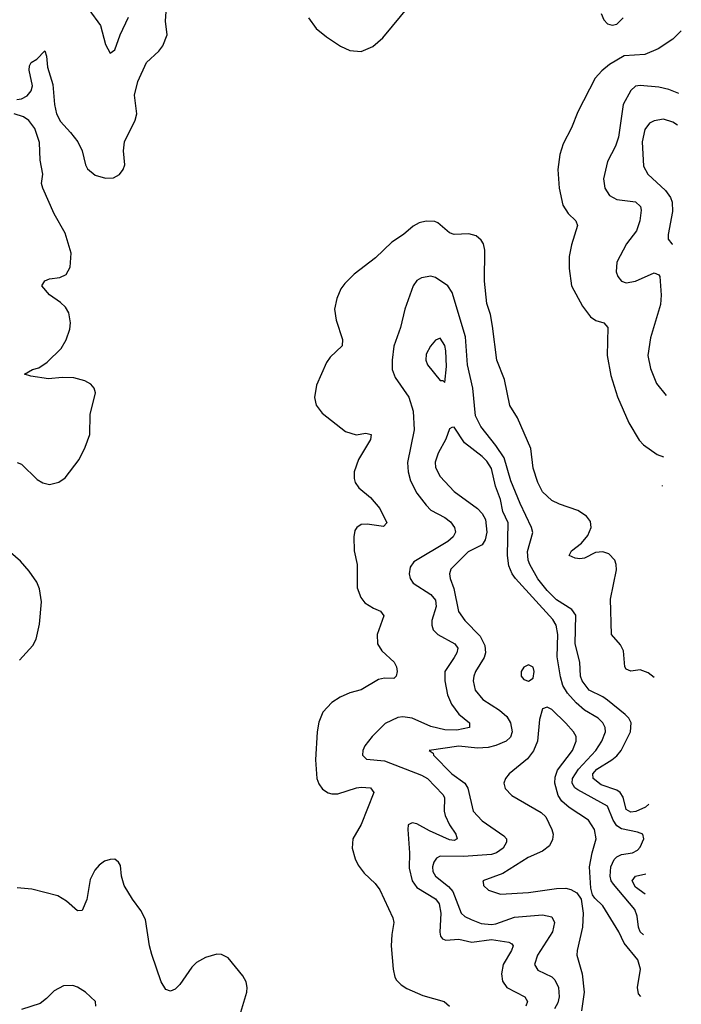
# Model space of a CAD drawing. Header units: inches. Extents: x 1843162 to 1959474, y 907081 to 1016326.
# Tile 360 of 656: x 1953422 to 1956267, y 941078 to 945315. Entities that reach past the tile are written whole.
import ezdxf

# ---------------------------------------------------------------- set-up
doc = ezdxf.new("R2010")
doc.units = ezdxf.units.IN
doc.header["$MEASUREMENT"] = 0
doc.layers.add('B9954', color=7, linetype='Continuous')

msp = doc.modelspace()

# ---------------------------------------------------------------- linework, layer by layer
at = {"layer": 'B9954', "color": 5}
for points, elevation in [([(1953409.2, 944970.8), (1953430, 944974.6), (1953453.3, 944986.7), (1953470.6, 945009.4), (1953475.9, 945030), (1953462.8, 945097.2), (1953463.1, 945116.9), (1953471.5, 945130), (1953495.5, 945144.5), (1953530, 945180.3), (1953537.3, 945157.3), (1953541.8, 945110), (1953564.7, 945035.3), (1953571.3, 944950), (1953579.8, 944910), (1953596.7, 944876.7), (1953640.7, 944830), (1953670.9, 944790), (1953690, 944750.4), (1953704.2, 944690), (1953712.9, 944672.9), (1953746.4, 944646.4), (1953790, 944632.8), (1953825.1, 944634.9), (1953850.7, 944649.3), (1953866, 944670), (1953873.1, 944690), (1953868.1, 944750), (1953871.8, 944790), (1953917.6, 944882.4), (1953925.4, 944910), (1953914.7, 944990), (1953930, 945048.7), (1953966.6, 945130), (1954020.3, 945179.7), (1954037.5, 945202.5), (1954056.2, 945250), (1954049, 945309), (1954053.6, 945370)], 480), ([(1953718.3, 945358.3), (1953769.3, 945289.3), (1953790, 945207.7), (1953810, 945170.4), (1953830, 945185.3), (1953854.2, 945250), (1953890, 945326)], 520), ([(1954663.5, 945323.5), (1954696.6, 945276.6), (1954740.6, 945240.6), (1954801.1, 945201.1), (1954841.6, 945181.6), (1954890, 945177.8), (1954940.3, 945199.7), (1954982.6, 945237.4), (1955101.1, 945378.9)], 480), ([(1955921.9, 945341.9), (1955934.2, 945314.2), (1955950, 945297.6), (1955970, 945291.6), (1955990, 945296.3), (1956017.3, 945322.7)], 480), ([(1956266.9, 945266.3), (1956230, 945231.5), (1956168.1, 945190), (1956110, 945165.5), (1956020.9, 945159.1), (1955957.8, 945122.2), (1955924.5, 945095.5), (1955897, 945063), (1955821.3, 944918.7), (1955795.1, 944850), (1955758.7, 944781.3), (1955745.1, 944734.9), (1955736.6, 944670), (1955741.1, 944590), (1955757.2, 944517.2), (1955780.3, 944480.3), (1955812.9, 944450), (1955820.2, 944430), (1955794.4, 944345.6), (1955784.3, 944295.7), (1955784.8, 944244.8), (1955795.2, 944170), (1955841.7, 944081.7), (1955876.1, 944036.1), (1955900, 944020), (1955933.4, 944010), (1955951.1, 943991.1), (1955948, 943870), (1955964.1, 943784.1), (1955992.8, 943692.8), (1956040.8, 943580.8), (1956086.2, 943506.2), (1956104.9, 943484.9), (1956163.7, 943443.7), (1956190.2, 943433.6)], 480), ([(1956255.7, 944997.7), (1956214, 945014), (1956170, 945024.9), (1956090, 945032), (1956070, 945028.4), (1956050, 945009.8), (1956016.4, 944950), (1955997.3, 944810), (1955983.9, 944770), (1955950, 944704.2), (1955931.7, 944630), (1955937.5, 944590), (1955958.2, 944558.2), (1955990, 944541.6), (1956070, 944531), (1956091.5, 944511.5), (1956095, 944495), (1956088.3, 944450), (1956073.6, 944406.4), (1956031, 944350), (1955989.1, 944270.9), (1955986.4, 944230), (1955994.3, 944210), (1956010, 944190.2), (1956030, 944182.8), (1956070, 944189.5), (1956150, 944225.4), (1956170, 944217.7), (1956174.6, 944210), (1956179.8, 944130), (1956177.3, 944090), (1956134.7, 943945.3), (1956122.9, 943870), (1956134.5, 943814.5), (1956160.9, 943750), (1956201.2, 943697.5)], 520), ([(1953410.7, 943410), (1953430, 943401.7), (1953496.6, 943336.6), (1953521.7, 943321.7), (1953550, 943315.2), (1953590, 943324.6), (1953616.6, 943343.4), (1953677.3, 943422.7), (1953703.8, 943476.2), (1953723.1, 943530), (1953724.2, 943615.8), (1953747.1, 943710), (1953742, 943730), (1953727.1, 943747.1), (1953701.4, 943761.4), (1953653.9, 943773.9), (1953604.2, 943775.8), (1953546, 943770), (1953470, 943780.9), (1953442.4, 943790), (1953477.2, 943810), (1953503.5, 943816.5), (1953539.3, 943840.7), (1953599.9, 943900.1), (1953622, 943938), (1953636.6, 943983.4), (1953640.2, 944010), (1953633.4, 944053.4), (1953617.9, 944077.9), (1953597.6, 944097.6), (1953550, 944130.9), (1953516.4, 944170), (1953530, 944191.5), (1953550, 944200.1), (1953594.4, 944205.6), (1953621.3, 944218.7), (1953639, 944250), (1953643.4, 944310), (1953616.5, 944396.5), (1953570, 944479.7), (1953520.5, 944590), (1953516, 944610), (1953520.8, 944650), (1953509.9, 944710), (1953506.8, 944786.8), (1953486.5, 944846.5), (1953461.1, 944881.1), (1953437.2, 944897.2), (1953397.4, 944910)], 480), ([(1956250, 944860.9), (1956230, 944873.3), (1956190, 944887), (1956150, 944879.2), (1956130, 944869.7), (1956110, 944842.9), (1956098.7, 944790), (1956104.5, 944684.5), (1956123.5, 944650), (1956199.7, 944579.7), (1956220.7, 944550), (1956228.3, 944530), (1956229.3, 944490), (1956210.3, 944390), (1956210.3, 944370), (1956226.7, 944350), (1956228.5, 944348.9)], 540), ([(1956150.4, 942484.2), (1956124.9, 942504.9), (1956090, 942517.2), (1956050, 942512.4), (1956030, 942520.4), (1956024, 942530), (1956018.7, 942598.7), (1956005.6, 942625.6), (1955966.5, 942670), (1955962.2, 942822.2), (1955987.6, 942947.6), (1955987.2, 942970), (1955980.4, 942990), (1955956, 943016), (1955930, 943024.8), (1955898.4, 943021.6), (1955850, 942998.2), (1955830, 942994.5), (1955810, 942998), (1955784.2, 943010), (1955795.4, 943030), (1955837.6, 943062.4), (1955865.2, 943094.8), (1955879.8, 943130), (1955875.8, 943155.8), (1955858.7, 943178.7), (1955822.4, 943202.4), (1955742.9, 943230), (1955710, 943246.4), (1955670, 943284), (1955650, 943323.5), (1955630, 943385.1), (1955620.2, 943470), (1955562.2, 943602.2), (1955530, 943654.5), (1955506.1, 943766.1), (1955473.5, 943850), (1955455.6, 943995.6), (1955446.3, 944046.3), (1955430, 944094), (1955420.2, 944190), (1955422.7, 944322.7), (1955416.1, 944350), (1955406.4, 944366.4), (1955385, 944384.9), (1955353.7, 944393.7), (1955290, 944389.9), (1955270, 944397.8), (1955220.4, 944440.4), (1955206.6, 944446.6), (1955170, 944447.8), (1955138.9, 944441.1), (1955113.1, 944426.9), (1955071.9, 944390), (1955022.1, 944357.9), (1954951.1, 944290), (1954860.1, 944219.9), (1954820, 944180), (1954803.1, 944156.9), (1954784.8, 944115.2), (1954775.9, 944070), (1954782, 944022), (1954810, 943938.8), (1954808.2, 943911.8), (1954756.8, 943863.2), (1954740.7, 943839.3), (1954698.1, 943741.9), (1954689.2, 943689.2), (1954696.3, 943656.3), (1954722.3, 943622.3), (1954822.4, 943542.4), (1954869.3, 943529.3), (1954910, 943535.7), (1954933, 943530), (1954930, 943508.2), (1954878.1, 943421.9), (1954860.6, 943370), (1954860.1, 943340.1), (1954864.1, 943324.1), (1954880.1, 943300.1), (1954930, 943259.3), (1954970, 943211), (1955000.8, 943150), (1954986.3, 943133.7), (1954916.2, 943143.8), (1954890, 943142.5), (1954871.6, 943130), (1954863.1, 943116.9), (1954858.2, 943090), (1954859.4, 943030), (1954872.7, 942970), (1954873.6, 942870), (1954888, 942828), (1954905.7, 942805.7), (1954942.6, 942782.6), (1954973.8, 942770), (1954987.1, 942750), (1954958.3, 942670), (1954960.2, 942630), (1954978.7, 942598.7), (1955031.9, 942550), (1955041.6, 942530), (1955044.5, 942510), (1955040.2, 942490), (1955030, 942480.3), (1954990, 942481), (1954964.5, 942475.5), (1954890, 942431.9), (1954841.5, 942418.5), (1954800.2, 942399.8), (1954763.3, 942376.7), (1954724.6, 942335.4), (1954707.8, 942292.2), (1954700.5, 942250), (1954694.4, 942130), (1954699.2, 942050), (1954707.5, 942027.5), (1954724.3, 942004.3), (1954748.1, 941988.1), (1954763.5, 941983.5), (1954790, 941984.2), (1954869.6, 942010), (1954890, 942012.2), (1954930, 942010.1), (1954945, 941990), (1954890, 941851.8), (1954854.3, 941790), (1954851.2, 941750), (1954863.9, 941703.9), (1954877.4, 941677.4), (1954902.9, 941642.9), (1954950, 941597.8), (1954970, 941571.1), (1955026.5, 941450), (1955030.1, 941430), (1955021.6, 941378.4), (1955019.8, 941330), (1955028.2, 941230), (1955035.3, 941195.3), (1955041.9, 941181.9), (1955061.8, 941161.8), (1955086.7, 941146.7), (1955155.8, 941115.8), (1955247.7, 941090), (1955270.3, 941070)], 480), ([(1956127.6, 941939.7), (1956113, 941927), (1956071.4, 941908.6), (1956050, 941905.4), (1956030, 941917.1), (1956016.9, 941970), (1956004.5, 941990), (1955990, 941999.1), (1955922.3, 942022.3), (1955888.2, 942050), (1955886, 942070), (1955903.8, 942090), (1955968, 942130), (1955990, 942147.1), (1956008.9, 942170), (1956048.5, 942250), (1956050.9, 942290), (1956040.8, 942310), (1956025.9, 942325.9), (1955950, 942386.8), (1955930, 942401.1), (1955870, 942429.4), (1955840.3, 942470), (1955833.6, 942490), (1955830.9, 942550), (1955810.7, 942630), (1955813, 942753), (1955796.4, 942776.4), (1955730, 942819.3), (1955690, 942858.8), (1955650, 942908.6), (1955615.1, 942970), (1955607.9, 942990), (1955606, 943026), (1955628, 943108), (1955622.6, 943130), (1955573.4, 943233.4), (1955533.8, 943330), (1955505.4, 943430), (1955470, 943483.1), (1955404.1, 943564.1), (1955382.2, 943610), (1955370.3, 943730), (1955347.8, 943830), (1955339.2, 943950), (1955280.8, 944140.8), (1955262.5, 944170), (1955210, 944205), (1955190, 944211.4), (1955150, 944203.8), (1955130, 944192.2), (1955113.2, 944170), (1955077.9, 944070), (1955059.4, 943990), (1955031.3, 943910), (1955022.9, 943850), (1955023, 943810), (1955035.7, 943775.7), (1955095.3, 943690), (1955113.6, 943630), (1955118.2, 943550), (1955089.1, 943410), (1955092.2, 943370), (1955102, 943330), (1955130, 943278), (1955170, 943225.8), (1955190, 943205), (1955250, 943173.1), (1955273.7, 943153.7), (1955292.1, 943130), (1955295.9, 943110), (1955285.9, 943090), (1955262.7, 943070), (1955117.1, 942982.8), (1955101.1, 942958.9), (1955096.2, 942930), (1955100.4, 942910), (1955114.3, 942890), (1955190, 942840.9), (1955210, 942816.9), (1955212.9, 942790), (1955194.2, 942730), (1955193.5, 942710), (1955200.2, 942690), (1955219.2, 942670), (1955293.2, 942630), (1955305.2, 942610), (1955301.5, 942590), (1955290.7, 942570), (1955250.1, 942510), (1955250.1, 942470), (1955261.9, 942410), (1955278.3, 942370), (1955310, 942326.8), (1955356.1, 942290), (1955356.5, 942270), (1955301.9, 942258.1), (1955250, 942259.5), (1955190, 942273.8), (1955110, 942309.9), (1955070, 942315.8), (1955047.9, 942312.1), (1954993, 942287), (1954937.4, 942230), (1954906, 942190), (1954897.1, 942170), (1954895.9, 942150), (1954913.4, 942133.4), (1954990, 942125.4), (1955150, 942064.5), (1955174.7, 942050), (1955241.7, 941981.7), (1955248.6, 941968.6), (1955246.7, 941910), (1955251.9, 941890), (1955270, 941851), (1955296.8, 941810), (1955303.6, 941790), (1955290, 941783.8), (1955270, 941786.2), (1955184.2, 941824.2), (1955130, 941855), (1955110, 941859.8), (1955092.4, 941850), (1955090.2, 941829.8), (1955098.6, 941730), (1955096.4, 941663.6), (1955109.2, 941610), (1955130, 941581.5), (1955210, 941532), (1955226.3, 941510), (1955232.2, 941470), (1955228.1, 941388.1), (1955230.9, 941370.9), (1955240.6, 941360.6), (1955254.1, 941354.1), (1955310, 941357.9), (1955366, 941346), (1955450, 941357), (1955525.8, 941345.8), (1955538.7, 941338.7), (1955543.8, 941330), (1955537.2, 941310), (1955500.4, 941250), (1955494, 941210), (1955497.5, 941177.5), (1955516.1, 941150), (1955593.4, 941110), (1955606.2, 941090), (1955599, 941070)], 520), ([(1956104, 941377.7), (1956089.7, 941389.7), (1956082.6, 941410), (1956077.5, 941457.5), (1956066.9, 941486.9), (1955975.2, 941595.2), (1955966, 941610), (1955961.4, 941630), (1955964.2, 941670), (1955978.4, 941701.6), (1955990, 941713.1), (1956010, 941722.2), (1956057, 941730), (1956078.3, 941741.7), (1956090, 941754.4), (1956105.7, 941790), (1956101.6, 941810), (1956079.2, 941819.2), (1956010, 941832.9), (1955990, 941845.8), (1955974.3, 941870), (1955950, 941931.1), (1955821.3, 942001.3), (1955809, 942010), (1955797.9, 942030), (1955799.7, 942050), (1955824.7, 942090), (1955898.9, 942170), (1955924.6, 942210), (1955940.4, 942250), (1955939, 942270), (1955929.2, 942290), (1955910, 942309.9), (1955850, 942344.6), (1955814.8, 942374.8), (1955777.7, 942417.7), (1955757.8, 942450), (1955747.1, 942487.1), (1955732.8, 942572.8), (1955735.8, 942670), (1955729.1, 942710), (1955714.3, 942734.3), (1955553.4, 942910), (1955539.9, 942930), (1955525.6, 942965.6), (1955519.6, 943010), (1955522.4, 943150), (1955499, 943199), (1955489.9, 943250), (1955468.3, 943308.3), (1955450, 943383.9), (1955430, 943414.6), (1955410, 943435), (1955334.8, 943494.8), (1955290, 943562), (1955280.4, 943559.6), (1955270, 943554), (1955253.6, 943510), (1955221.4, 943450), (1955208.9, 943411.1), (1955210, 943388.2), (1955229.3, 943350), (1955290, 943285.4), (1955390, 943211), (1955410.5, 943190.5), (1955424.4, 943164.4), (1955430.1, 943110), (1955423.8, 943076.2), (1955410, 943055.5), (1955350, 943024.6), (1955275.2, 942950), (1955270.1, 942930), (1955273.4, 942910), (1955288.1, 942868.1), (1955308.9, 942768.9), (1955336.3, 942730), (1955402.2, 942662.2), (1955422.7, 942622.7), (1955425, 942590), (1955418.8, 942570), (1955381.5, 942510), (1955374.1, 942490), (1955371.5, 942470), (1955380.2, 942430), (1955413.4, 942390), (1955484.6, 942344.6), (1955516, 942316), (1955532.8, 942290), (1955539.3, 942250), (1955532.5, 942227.5), (1955513.4, 942210), (1955470, 942191.7), (1955436.3, 942183.7), (1955390, 942179.9), (1955310, 942188.8), (1955182, 942170), (1955199.2, 942159.2), (1955201.3, 942150), (1955280.2, 942070), (1955335.3, 942030), (1955348.3, 942008.3), (1955372.3, 941910), (1955410, 941868.1), (1955503.2, 941803.2), (1955515.3, 941790), (1955515.8, 941775.8), (1955500.5, 941750), (1955472.8, 941730), (1955450, 941723.1), (1955330, 941714.4), (1955230, 941716.2), (1955213.6, 941706.4), (1955202.6, 941690), (1955197, 941670), (1955198.6, 941650), (1955209.4, 941629.4), (1955265.5, 941585.5), (1955284.1, 941564.1), (1955319.8, 941470), (1955335.8, 941455.8), (1955362.7, 941442.7), (1955406.5, 941426.5), (1955450, 941422), (1955470, 941425), (1955550, 941453.8), (1955670, 941462.7), (1955710, 941454), (1955721.6, 941430), (1955712.9, 941390), (1955647.8, 941290), (1955635.4, 941250), (1955650, 941224.7), (1955710, 941196.3), (1955722.9, 941182.9), (1955738.1, 941150), (1955741.2, 941110), (1955735.4, 941084.6), (1955721.8, 941058.2)], 540), ([(1956185, 943311.1), (1956184.7, 943310), (1956184.9, 943308.4)], 480), ([(1953420.6, 942559.4), (1953477.7, 942622.3), (1953492.8, 942650), (1953506.4, 942713.6), (1953515, 942810), (1953506.2, 942866.2), (1953494.6, 942894.6), (1953462.2, 942942.2), (1953424.5, 942984.5), (1953381.8, 943021.8)], 480), ([(1956092.9, 941112.3), (1956083.5, 941123.5), (1956078.9, 941150), (1956091.1, 941230), (1956079.4, 941270), (1956021.2, 941341.2), (1955998.9, 941390), (1955930, 941501.7), (1955894.4, 941534.4), (1955884.4, 941550), (1955878.2, 941578.2), (1955872.7, 941670), (1955883, 941730), (1955900.2, 941790), (1955894.1, 941830), (1955867.6, 941870), (1955784.7, 941924.7), (1955752.9, 941952.9), (1955736.8, 941976.8), (1955723.1, 942030), (1955724.3, 942055.7), (1955733.9, 942086.1), (1955799.3, 942170), (1955815.2, 942210), (1955814.4, 942230), (1955803.2, 942250), (1955770, 942287.4), (1955710, 942346.8), (1955690, 942356.9), (1955670.3, 942349.8), (1955656.7, 942303.3), (1955648.7, 942210), (1955631.7, 942168.3), (1955605, 942135), (1955526.3, 942070), (1955510.3, 942050), (1955504.4, 942030), (1955510, 942006.7), (1955537.4, 941977.4), (1955664, 941904), (1955684.7, 941884.7), (1955710.8, 941830.8), (1955715.5, 941810), (1955712.7, 941787.3), (1955699.4, 941760.6), (1955670, 941736.5), (1955608.8, 941710), (1955499.3, 941640.7), (1955414, 941610), (1955414.4, 941605.6), (1955416.3, 941590), (1955437.3, 941570), (1955490, 941551.7), (1955610, 941559.4), (1955730, 941576.6), (1955770, 941577.8), (1955791.8, 941571.8), (1955817.4, 941557.4), (1955835.8, 941530), (1955844.4, 941470), (1955841.7, 941410), (1955819, 941310), (1955818.2, 941290), (1955840.4, 941210), (1955849.1, 941130), (1955837.3, 941050)], 560), ([(1954363.9, 941016.1), (1954398, 941130), (1954400.2, 941150), (1954395.4, 941175.4), (1954381.4, 941201.4), (1954318.8, 941278.8), (1954290, 941293.3), (1954270, 941294.2), (1954220, 941280), (1954182.5, 941257.5), (1954161.9, 941238.1), (1954110, 941163.5), (1954090, 941143.5), (1954070, 941135.1), (1954050, 941141.6), (1954030, 941175.1), (1953990, 941292.3), (1953979.8, 941330), (1953962.7, 941442.7), (1953942.2, 941482.2), (1953906.9, 941530), (1953870.9, 941590), (1953859.8, 941630), (1953855.4, 941675.4), (1953846.3, 941690), (1953830, 941702.3), (1953810, 941702), (1953786, 941694), (1953762.9, 941677.1), (1953744.3, 941655.7), (1953724.8, 941615.2), (1953710, 941529.4), (1953690, 941481.3), (1953670, 941481), (1953622.5, 941522.5), (1953585.6, 941545.6), (1953474.4, 941574.4), (1953410, 941579.3)], 480), ([(1956111.3, 941552.3), (1956070, 941582.5), (1956055, 941610), (1956069.6, 941630), (1956115, 941639.9)], 520), ([(1953749.7, 941070), (1953748, 941090), (1953705.1, 941130), (1953670, 941151.9), (1953650, 941159.3), (1953610, 941157.1), (1953570, 941136.8), (1953537.4, 941102.6), (1953510, 941082.4), (1953430, 941056.2)], 520)]:
    msp.add_lwpolyline(points, dxfattribs=dict(at, elevation=elevation))
for points, elevation in [([(1955230, 943945.1), (1955210, 943936.2), (1955188, 943910), (1955170, 943875.1), (1955168.2, 943850), (1955176, 943830), (1955230, 943762.8), (1955242, 943762), (1955250, 943754), (1955256.9, 943823.1), (1955253.6, 943890), (1955250, 943912.7)], 540), ([(1955610, 942538.4), (1955590, 942529.3), (1955578.4, 942510), (1955578, 942498), (1955578, 942490), (1955590, 942476.3), (1955610, 942468), (1955630, 942481), (1955633.5, 942510), (1955629.5, 942529.5)], 560)]:
    msp.add_lwpolyline(points, close=True, dxfattribs=dict(at, elevation=elevation))

doc.saveas('drawing.dxf')
